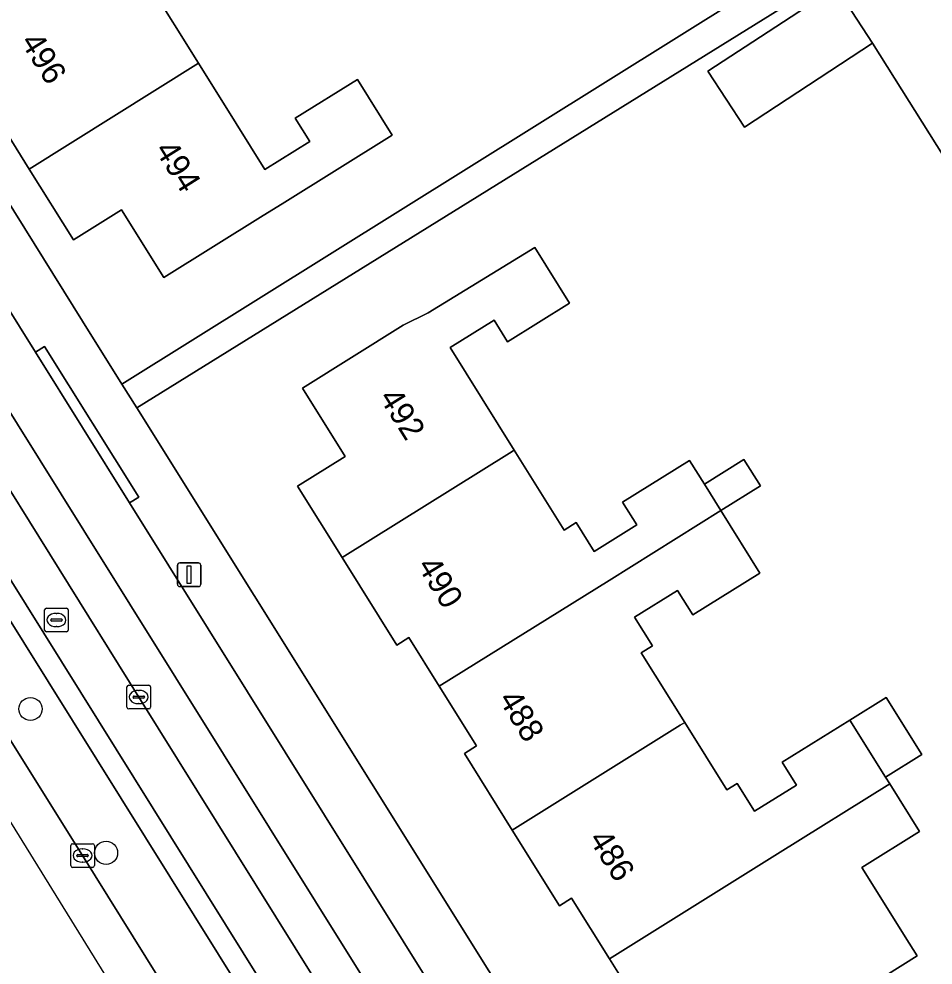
# Model space of a CAD drawing. Extents: x 159664 to 160323, y 385312 to 386115.
# Drawn here: x 159834.07 to 159872.73, y 385610.85 to 385650.87 of the extents above; entities that cross this region are included whole.
import ezdxf

# ---------------------------------------------------------------- set-up
doc = ezdxf.new("R2010")
doc.units = 0
for name, color, linetype in [('IMGEO_Berm_groen', 7, 'Continuous'), ('IMGEO_Boom', 7, 'Continuous'), ('IMGEO_Erf', 7, 'Continuous'), ('IMGEO_Fietspad_gesloten', 7, 'Continuous'), ('IMGEO_Kolk', 7, 'Continuous'), ('IMGEO_Lichtmast', 7, 'Continuous'), ('IMGEO_Pand', 7, 'Continuous'), ('IMGEO_Pand_nummerreeks', 7, 'Continuous'), ('IMGEO_Parkeervlak_open', 7, 'Continuous'), ('IMGEO_Rijbaan_lokaal_open', 7, 'Continuous'), ('IMGEO_Rijbaan_regionaal_gesloten', 7, 'Continuous'), ('IMGEO_Rioolput', 7, 'Continuous'), ('IMGEO_Voetpad_open', 7, 'Continuous')]:
    doc.layers.add(name, color=color, linetype=linetype)

msp = doc.modelspace()

# ---------------------------------------------------------------- linework, layer by layer
at = {"layer": 'IMGEO_Berm_groen'}
msp.add_lwpolyline([(159846.627, 385604.709), (159833.243, 385626.143), (159807.631, 385667.282), (159806.941, 385666.857), (159814.156, 385651.736), (159814.529, 385651.059), (159816.223, 385648.36), (159826.472, 385631.922), (159836.763, 385615.483), (159847.008, 385599.042), (159857.295, 385582.597), (159867.603, 385566.167), (159877.784, 385549.723), (159885.92, 385536.669), (159886.916, 385535.078)], dxfattribs=at)
at = {"layer": 'IMGEO_Boom'}
for centre in [(159834.563, 385621.682), (159837.76, 385615.599)]:
    msp.add_circle(centre, 0.489, dxfattribs=at)
at = {"layer": 'IMGEO_Erf'}
for points in [[(159814.987, 385673.071), (159836.764, 385638.085), (159838.431, 385635.419), (159867.657, 385653.693), (159868.325, 385654.153), (159862.148, 385663.843), (159860.845, 385662.995), (159858.313, 385666.721), (159856.338, 385666.612), (159856.066, 385667.013), (159856.855, 385668.866), (159853.399, 385673.952)], [(159839.571, 385652.363), (159841.674, 385648.992), (159843.262, 385646.447), (159844.479, 385644.496), (159846.373, 385645.676), (159845.757, 385646.664), (159848.385, 385648.304), (159849.854, 385645.949), (159845.202, 385643.047), (159844.398, 385642.552), (159840.204, 385639.93), (159838.414, 385642.793), (159836.379, 385641.52), (159834.506, 385644.517), (159832.177, 385648.245), (159832.685, 385648.563), (159831.416, 385650.593), (159829.839, 385653.117)], [(159860.319, 385609.081), (159859.046, 385611.118), (159857.447, 385613.677), (159856.939, 385613.36), (159854.939, 385616.562), (159852.912, 385619.806), (159853.422, 385620.124), (159851.85, 385622.641), (159850.561, 385624.703), (159850.052, 385624.385), (159847.742, 385628.083), (159845.853, 385631.107), (159847.865, 385632.365), (159846.063, 385635.247), (159850.322, 385637.91), (159851.378, 385638.44), (159855.888, 385641.194), (159857.356, 385638.844), (159854.737, 385637.208), (159854.166, 385638.123), (159852.311, 385636.964), (159855.021, 385632.625), (159857.132, 385629.246), (159857.641, 385629.564), (159858.406, 385628.339), (159860.209, 385629.465), (159859.605, 385630.431), (159862.433, 385632.197), (159863.061, 385631.192), (159864.733, 385632.237), (159865.431, 385631.119), (159863.759, 385630.074), (159865.408, 385627.433), (159862.569, 385625.66), (159861.921, 385626.698), (159860.109, 385625.566), (159860.867, 385624.353), (159860.391, 385624.056), (159862.229, 385621.113), (159864.012, 385618.258), (159864.453, 385618.533), (159865.185, 385617.363), (159866.95, 385618.465), (159866.349, 385619.427), (159869.211, 385621.215), (159870.746, 385622.174), (159872.259, 385619.752), (159870.724, 385618.793), (159870.898, 385618.515), (159872.156, 385616.5), (159869.725, 385614.982), (159871.726, 385611.779), (159872.065, 385611.237), (159869.414, 385609.582)]]:
    msp.add_lwpolyline(points, dxfattribs=at)
msp.add_lwpolyline([(159884.653, 385626.763), (159878.162, 385637.111), (159876.173, 385637.213), (159875.976, 385637.489), (159876.848, 385639.206), (159870.177, 385649.841), (159864.753, 385646.292), (159863.207, 385648.655), (159868.631, 385652.204), (159868.368, 385652.606), (159839.054, 385634.423), (159863.871, 385594.734), (159893.561, 385613.299)], close=True, dxfattribs=at)
at = {"layer": 'IMGEO_Fietspad_gesloten'}
msp.add_lwpolyline([(159864.207, 385589.594), (159860.229, 385595.988), (159838.744, 385630.408), (159834.781, 385636.775), (159814.499, 385669.276), (159812.581, 385668.063), (159836.817, 385629.225), (159858.356, 385594.735), (159882.933, 385555.398), (159884.847, 385556.58)], close=True, dxfattribs=at)
at = {"layer": 'IMGEO_Kolk'}
for p, q in [((159838.64, 385621.762), (159838.64, 385622.614)), ((159838.715, 385622.688), (159839.567, 385622.688)), ((159839.641, 385622.614), (159839.641, 385621.762)), ((159838.899, 385622.182), (159838.899, 385622.194)), ((159839.337, 385622.145), (159838.939, 385622.145)), ((159838.942, 385622.231), (159839.34, 385622.231)), ((159839.128, 385622.468), (159839.153, 385622.468)), ((159839.383, 385622.194), (159839.383, 385622.182)), ((159839.567, 385621.688), (159838.715, 385621.688)), ((159839.151, 385621.908), (159839.126, 385621.908)), ((159836.264, 385615.058), (159836.264, 385615.91)), ((159836.339, 385615.984), (159837.191, 385615.984)), ((159836.752, 385615.764), (159836.777, 385615.764)), ((159837.265, 385615.91), (159837.265, 385615.058)), ((159836.523, 385615.478), (159836.523, 385615.49)), ((159836.961, 385615.441), (159836.563, 385615.441)), ((159836.566, 385615.527), (159836.964, 385615.527)), ((159837.007, 385615.49), (159837.007, 385615.478)), ((159837.191, 385614.984), (159836.339, 385614.984)), ((159836.775, 385615.204), (159836.75, 385615.204))]:
    msp.add_line(p, q, dxfattribs=at)
for points in [[(159838.64, 385621.762), (159838.64, 385622.614)], [(159838.715, 385622.688), (159839.567, 385622.688)], [(159839.641, 385622.614), (159839.641, 385621.762)], [(159839.567, 385621.688), (159838.715, 385621.688)], [(159836.264, 385615.058), (159836.264, 385615.91)], [(159836.339, 385615.984), (159837.191, 385615.984)], [(159837.265, 385615.91), (159837.265, 385615.058)], [(159837.191, 385614.984), (159836.339, 385614.984)]]:
    msp.add_lwpolyline(points, dxfattribs=at)
for centre, radius, start, end in [((159838.717, 385622.612), 0.0765, 91.552, 178.448), ((159838.717, 385622.612), 0.0765, 91.552, 178.448), ((159839.565, 385622.612), 0.0765, 1.552, 88.448), ((159839.565, 385622.612), 0.0765, 1.552, 88.448), ((159838.939, 385622.191), 0.0403, 85.8775, 175.7526), ((159838.936, 385622.181), 0.0366, 178.938, 274.7102), ((159839.34, 385622.188), 0.043, 264.8664, 352.4533), ((159839.344, 385622.193), 0.0386, 1.7309, 96.639), ((159838.717, 385621.764), 0.0765, 181.552, 268.448), ((159838.717, 385621.764), 0.0765, 181.552, 268.448), ((159839.565, 385621.764), 0.0765, 271.552, 358.448), ((159839.565, 385621.764), 0.0765, 271.552, 358.448), ((159836.341, 385615.908), 0.0765, 91.552, 178.448), ((159836.341, 385615.908), 0.0765, 91.552, 178.448), ((159837.189, 385615.908), 0.0765, 1.552, 88.448), ((159837.189, 385615.908), 0.0765, 1.552, 88.448), ((159836.563, 385615.487), 0.0403, 85.8775, 175.7526), ((159836.56, 385615.477), 0.0366, 178.938, 274.7102), ((159836.964, 385615.484), 0.043, 264.8664, 352.4533), ((159836.968, 385615.489), 0.0386, 1.7309, 96.639), ((159836.341, 385615.06), 0.0765, 181.552, 268.448), ((159836.341, 385615.06), 0.0765, 181.552, 268.448), ((159837.189, 385615.06), 0.0765, 271.552, 358.448), ((159837.189, 385615.06), 0.0765, 271.552, 358.448)]:
    msp.add_arc(centre, radius, start, end, dxfattribs=at)
for centre, major_axis, ratio, start_param, end_param in [((159839.127, 385622.188), (-0.387, 0.002), 0.722429, 4.712389, 7.853982), ((159839.152, 385622.188), (-0.39, 0.002), 0.717154, 1.570796, 4.712389), ((159836.751, 385615.484), (-0.387, 0.002), 0.722429, 4.712389, 7.853982), ((159836.776, 385615.484), (-0.39, 0.002), 0.717154, 1.570796, 4.712389)]:
    msp.add_ellipse(centre, major_axis=major_axis, ratio=ratio, start_param=start_param, end_param=end_param, dxfattribs=at)
at = {"layer": 'IMGEO_Lichtmast'}
for p, q in [((159840.773, 385626.961), (159840.773, 385627.761)), ((159840.773, 385627.761), (159840.773, 385626.961)), ((159840.873, 385627.861), (159841.663, 385627.861)), ((159841.663, 385627.861), (159840.873, 385627.861)), ((159841.763, 385627.761), (159841.763, 385626.961)), ((159841.763, 385626.961), (159841.763, 385627.761)), ((159841.663, 385626.861), (159840.873, 385626.861)), ((159840.873, 385626.861), (159841.663, 385626.861))]:
    msp.add_line(p, q, dxfattribs=at)
msp.add_lwpolyline([(159841.193, 385627.736), (159841.343, 385627.736), (159841.343, 385626.986), (159841.193, 385626.986), (159841.193, 385627.736)], dxfattribs=at)
for centre, start, end in [((159840.873, 385627.761), 90, 180), ((159840.873, 385627.761), 90, 180), ((159841.663, 385627.761), 0, 90), ((159841.663, 385627.761), 360, 90), ((159840.873, 385626.961), 180, 270), ((159840.873, 385626.961), 180, 270), ((159841.663, 385626.961), 270, 0), ((159841.663, 385626.961), 270, 0)]:
    msp.add_arc(centre, 0.1, start, end, dxfattribs=at)
at = {"layer": 'IMGEO_Pand'}
for points in [[(159838.522, 385655.029), (159831.416, 385650.593), (159832.685, 385648.563), (159832.177, 385648.245), (159834.506, 385644.517), (159841.674, 385648.992), (159839.571, 385652.363), (159840.109, 385652.699), (159839.279, 385654.031), (159841.115, 385655.176), (159841.806, 385654.069), (159844.672, 385655.857), (159843.32, 385658.024)], [(159870.177, 385649.841), (159868.631, 385652.204), (159863.207, 385648.655), (159864.753, 385646.292)], [(159843.262, 385646.447), (159841.674, 385648.992), (159834.506, 385644.517), (159836.379, 385641.52), (159838.414, 385642.793), (159840.204, 385639.93), (159844.398, 385642.552), (159845.202, 385643.047), (159849.854, 385645.949), (159848.385, 385648.304), (159845.757, 385646.664), (159846.373, 385645.676), (159844.479, 385644.496)], [(159855.021, 385632.625), (159852.311, 385636.964), (159854.166, 385638.123), (159854.737, 385637.208), (159857.356, 385638.844), (159855.888, 385641.194), (159851.378, 385638.44), (159850.322, 385637.91), (159846.063, 385635.247), (159847.865, 385632.365), (159845.853, 385631.107), (159847.742, 385628.083), (159854.825, 385632.503)], [(159857.641, 385629.564), (159857.132, 385629.246), (159855.021, 385632.625), (159854.825, 385632.503), (159847.742, 385628.083), (159850.052, 385624.385), (159850.561, 385624.703), (159851.85, 385622.641), (159859.028, 385627.121), (159863.759, 385630.074), (159863.061, 385631.192), (159862.433, 385632.197), (159859.605, 385630.431), (159860.209, 385629.465), (159858.406, 385628.339)], [(159863.061, 385631.192), (159863.759, 385630.074), (159865.431, 385631.119), (159864.733, 385632.237)], [(159859.028, 385627.121), (159851.85, 385622.641), (159853.422, 385620.124), (159852.912, 385619.806), (159854.939, 385616.562), (159862.036, 385620.992), (159862.229, 385621.113), (159860.391, 385624.056), (159860.867, 385624.353), (159860.109, 385625.566), (159861.921, 385626.698), (159862.569, 385625.66), (159865.408, 385627.433), (159863.759, 385630.074)], [(159869.211, 385621.215), (159870.724, 385618.793), (159872.259, 385619.752), (159870.746, 385622.174)], [(159870.898, 385618.515), (159870.724, 385618.793), (159869.211, 385621.215), (159866.349, 385619.427), (159866.95, 385618.465), (159865.185, 385617.363), (159864.453, 385618.533), (159864.012, 385618.258), (159862.229, 385621.113), (159862.036, 385620.992), (159854.939, 385616.562), (159856.939, 385613.36), (159857.447, 385613.677), (159859.046, 385611.118), (159866.152, 385615.553)], [(159872.156, 385616.5), (159870.898, 385618.515), (159866.152, 385615.553), (159859.046, 385611.118), (159860.319, 385609.081), (159859.81, 385608.763), (159862.136, 385605.04), (159869.236, 385609.471), (159869.414, 385609.582), (159872.065, 385611.237), (159871.726, 385611.779), (159869.725, 385614.982)]]:
    msp.add_lwpolyline(points, close=True, dxfattribs=at)
at = {"layer": 'IMGEO_Parkeervlak_open'}
msp.add_lwpolyline([(159876.789, 385558.511), (159879.509, 385557.226), (159879.919, 385556.907), (159877.444, 385560.856), (159868.07, 385575.869), (159858.587, 385591.005), (159849.033, 385606.343), (159839.142, 385622.188), (159829.027, 385638.425), (159819.599, 385653.501), (159811.099, 385667.149), (159811.345, 385666.377), (159811.461, 385663.059), (159811.616, 385662.57), (159834.377, 385626.089), (159847.356, 385605.269), (159866.456, 385574.693), (159876.309, 385558.909)], dxfattribs=at)
at = {"layer": 'IMGEO_Rijbaan_lokaal_open'}
msp.add_lwpolyline([(159881.463, 385554.46), (159882.933, 385555.398), (159858.356, 385594.735), (159836.817, 385629.225), (159812.581, 385668.063), (159811.099, 385667.149), (159819.599, 385653.501), (159829.027, 385638.425), (159839.142, 385622.188), (159849.033, 385606.343), (159858.587, 385591.005), (159868.07, 385575.869), (159877.444, 385560.856), (159879.919, 385556.907)], close=True, dxfattribs=at)
at = {"layer": 'IMGEO_Rijbaan_regionaal_gesloten'}
for points in [[(159722.474, 385795.185), (159793.146, 385682.519), (159877.337, 385546.343)], [(159857.295, 385582.597), (159847.008, 385599.042), (159836.763, 385615.483), (159826.472, 385631.922), (159816.223, 385648.36), (159814.529, 385651.059), (159814.156, 385651.736), (159811.019, 385656.607), (159780.739, 385705.042), (159780.646, 385705.182), (159770.872, 385720.842), (159761.118, 385736.492), (159752.689, 385750), (159751.4, 385752.066), (159741.681, 385767.621)]]:
    msp.add_lwpolyline(points, dxfattribs=at)
at = {"layer": 'IMGEO_Rioolput'}
for p, q in [((159835.16, 385625.02), (159835.16, 385625.872)), ((159835.235, 385625.946), (159836.087, 385625.946)), ((159835.648, 385625.726), (159835.673, 385625.726)), ((159836.161, 385625.872), (159836.161, 385625.02)), ((159835.419, 385625.44), (159835.419, 385625.452)), ((159835.857, 385625.403), (159835.459, 385625.403)), ((159835.462, 385625.489), (159835.86, 385625.489)), ((159835.903, 385625.452), (159835.903, 385625.44)), ((159836.087, 385624.946), (159835.235, 385624.946)), ((159835.671, 385625.166), (159835.646, 385625.166))]:
    msp.add_line(p, q, dxfattribs=at)
for points in [[(159835.16, 385625.02), (159835.16, 385625.872)], [(159835.235, 385625.946), (159836.087, 385625.946)], [(159836.161, 385625.872), (159836.161, 385625.02)], [(159836.087, 385624.946), (159835.235, 385624.946)]]:
    msp.add_lwpolyline(points, dxfattribs=at)
for centre, radius, start, end in [((159835.237, 385625.87), 0.0765, 91.552, 178.448), ((159835.237, 385625.87), 0.0765, 91.552, 178.448), ((159836.085, 385625.87), 0.0765, 1.552, 88.448), ((159836.085, 385625.87), 0.0765, 1.552, 88.448), ((159835.459, 385625.449), 0.0403, 85.8775, 175.7526), ((159835.456, 385625.439), 0.0366, 178.938, 274.7102), ((159835.86, 385625.446), 0.043, 264.8664, 352.4533), ((159835.864, 385625.451), 0.0386, 1.7309, 96.639), ((159835.237, 385625.022), 0.0765, 181.552, 268.448), ((159835.237, 385625.022), 0.0765, 181.552, 268.448), ((159836.085, 385625.022), 0.0765, 271.552, 358.448), ((159836.085, 385625.022), 0.0765, 271.552, 358.448)]:
    msp.add_arc(centre, radius, start, end, dxfattribs=at)
for centre, major_axis, ratio, start_param, end_param in [((159835.647, 385625.446), (-0.387, 0.002), 0.722429, 4.712389, 7.853982), ((159835.672, 385625.446), (-0.39, 0.002), 0.717154, 1.570796, 4.712389)]:
    msp.add_ellipse(centre, major_axis=major_axis, ratio=ratio, start_param=start_param, end_param=end_param, dxfattribs=at)
at = {"layer": 'IMGEO_Voetpad_open'}
for points in [[(159785.658, 385704.051), (159766.08, 385735.395), (159756.947, 385750), (159733.281, 385787.847), (159732.512, 385787.38), (159743.134, 385770.363), (159755.872, 385750), (159765.302, 385734.925), (159787.841, 385698.811), (159786.921, 385698.214), (159791.432, 385693.325), (159792.033, 385692.538), (159792.121, 385692.388), (159802.957, 385675.162), (159803.047, 385675.001), (159803.399, 385674.287), (159806.941, 385666.857), (159807.631, 385667.282), (159833.243, 385626.143), (159846.627, 385604.709), (159867.868, 385570.698)], [(159866.456, 385574.693), (159847.356, 385605.269), (159834.377, 385626.089), (159811.616, 385662.57), (159811.461, 385663.059), (159811.345, 385666.377), (159811.099, 385667.149), (159810.189, 385668.56), (159789.895, 385700.988)], [(159867.78, 385588.482), (159866.206, 385591), (159863.871, 385594.734), (159839.054, 385634.423), (159838.431, 385635.419), (159836.764, 385638.085), (159814.987, 385673.071)], [(159812.9, 385671.872), (159813.624, 385670.711), (159814.499, 385669.276), (159834.781, 385636.775), (159835.156, 385637.017), (159839.139, 385630.643), (159838.744, 385630.408), (159860.229, 385595.988), (159860.6, 385596.225), (159864.586, 385589.841), (159864.207, 385589.594), (159884.847, 385556.58), (159885.751, 385555.181), (159895.309, 385539.901), (159895.535, 385539.314), (159896.144, 385537.71), (159901.374, 385524.677)], [(159867.657, 385653.693), (159838.431, 385635.419), (159839.054, 385634.423), (159868.368, 385652.606)], [(159868.631, 385652.204), (159870.177, 385649.841), (159876.848, 385639.206), (159875.976, 385637.489), (159876.173, 385637.213), (159878.162, 385637.111), (159884.653, 385626.763), (159893.561, 385613.299), (159863.871, 385594.734), (159866.206, 385591), (159871.612, 385594.38), (159875.816, 385597.006), (159876.873, 385597.7), (159880.347, 385599.819), (159878.895, 385602.141), (159889.724, 385608.912), (159894.754, 385612.057), (159897.209, 385608.289), (159900.269, 385603.594), (159899.833, 385603.309), (159907.52, 385590.473)]]:
    msp.add_lwpolyline(points, dxfattribs=at)
msp.add_lwpolyline([(159838.744, 385630.408), (159839.139, 385630.643), (159835.156, 385637.017), (159834.781, 385636.775)], close=True, dxfattribs=at)

# ---------------------------------------------------------------- texts
at = {"layer": 'IMGEO_Pand_nummerreeks'}
for s, rotation, p in [('496', 302.0056, (159834.114, 385649.901)), ('494', 302.0167, (159839.797, 385645.331)), ('492', 302.0129, (159849.279, 385634.858)), ('490', 301.3234, (159850.897, 385627.746)), ('488', 301.3223, (159854.33, 385622.103)), ('486', 301.988, (159858.146, 385616.185))]:
    msp.add_text(s, height=1, rotation=rotation, dxfattribs=at).set_placement(p)

doc.saveas('drawing.dxf')
